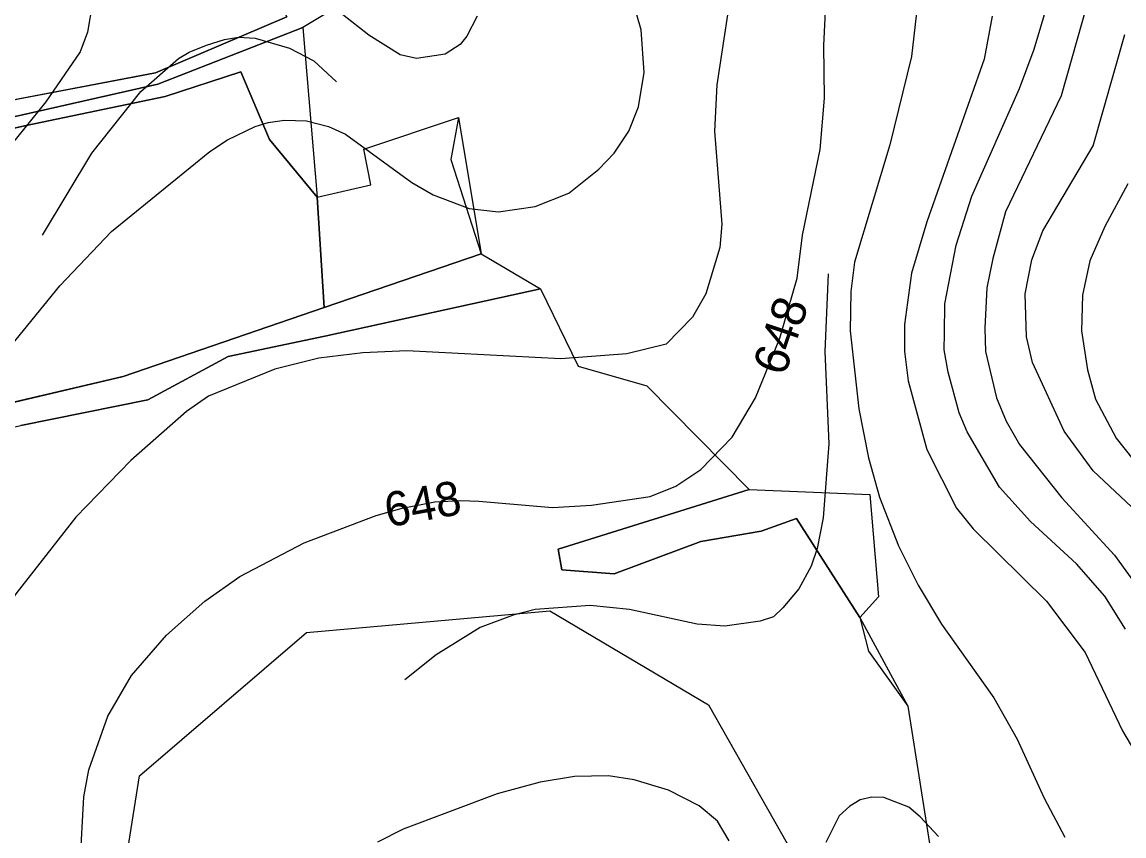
# Model space of a CAD drawing. Extents: x -709418 to -703832, y -1161719 to -1157826.
# Drawn here: x -705972.5 to -705715.8, y -1160532.2 to -1160342.6 of the extents above; entities that cross this region are included whole.
import ezdxf

# ---------------------------------------------------------------- set-up
doc = ezdxf.new("R2010")
doc.units = 0
for name, color, linetype in [('102_obvod PÚ', 7, 'Continuous'), ('120_vrstevnice hlavní', 7, 'Continuous'), ('121_vrstevnice hlavní_popis', 7, 'Continuous'), ('122_vrstevnice základní', 7, 'Continuous'), ('124_vrstevnice doplňková', 7, 'Continuous'), ('206_TTP_KN', 7, 'Continuous'), ('210_ostatní plocha_KN', 7, 'Continuous'), ('514 odvodnění - LPIS', 7, 'Continuous'), ('609_LBC_stav', 7, 'Continuous')]:
    doc.layers.add(name, color=color, linetype=linetype)

msp = doc.modelspace()

# ---------------------------------------------------------------- linework, layer by layer
at = {"layer": '102_obvod PÚ'}
msp.add_lwpolyline([(-705690.92, -1160285.05), (-705737.52, -1160282.05), (-705760.43, -1160283.48), (-705807.45, -1160300.6), (-705887.96, -1160332.34), (-705907.02, -1160343.87), (-705903.72, -1160383.44), (-705891.24, -1160380.51), (-705892.88, -1160372.23), (-705870.76, -1160364.88), (-705872.61, -1160374.66), (-705865.48, -1160396.64), (-705851.7, -1160404.74), (-705842.93, -1160422.79), (-705826.94, -1160427.36), (-705803.04, -1160451.48), (-705774.99, -1160452.69), (-705772.92, -1160476.52), (-705777.28, -1160481.34), (-705775.29, -1160489.21), (-705766.13, -1160501.98), (-705760.34, -1160538.38)], dxfattribs=at)
at = {"layer": '120_vrstevnice hlavní'}
for points in [[(-705713.42, -1160319.05), (-705719.26, -1160327.31), (-705724.24, -1160338.14), (-705730.37, -1160359.8), (-705743.34, -1160386.87), (-705746.33, -1160397.7), (-705747.68, -1160404.55), (-705748.18, -1160413.95), (-705748.04, -1160419.36), (-705745.48, -1160430.19), (-705743.2, -1160435.61), (-705740.06, -1160441.02), (-705730.23, -1160453.42), (-705717.97, -1160466.81), (-705712.7, -1160474.08)], [(-705806.46, -1160330.16), (-705810.6, -1160357.23), (-705811.17, -1160368.06), (-705809.46, -1160389.72), (-705809.88, -1160395.14), (-705813.16, -1160405.97), (-705816.3, -1160411.38), (-705822.42, -1160417.65), (-705831.54, -1160419.93), (-705846.93, -1160421.07), (-705882.84, -1160419.22), (-705893.1, -1160419.65), (-705903.36, -1160420.93), (-705913.62, -1160423.49), (-705929.01, -1160429.76), (-705934.14, -1160433.33)], [(-705934.14, -1160433.33), (-705947.1, -1160444.73), (-705959.93, -1160457.98), (-705973.89, -1160475.79), (-705982.44, -1160488.76), (-705989, -1160501.44), (-705990.85, -1160506.85), (-705992.85, -1160517.68), (-705993.84, -1160528.51), (-705994.41, -1160561)]]:
    msp.add_lwpolyline(points, dxfattribs=at)
at = {"layer": '122_vrstevnice základní'}
for points in [[(-706139.33, -1160207.47), (-706125.22, -1160217.59), (-706114.25, -1160227.28), (-706091.31, -1160251.07), (-706082.33, -1160258.06), (-706072.36, -1160264.33), (-706060.53, -1160270.31), (-706052.12, -1160273.87), (-706033.99, -1160279.91), (-705988.29, -1160297.96), (-705974.46, -1160304.8), (-705966.06, -1160311.21), (-705960.04, -1160317.65), (-705958.49, -1160319.28), (-705957.65, -1160321.32), (-705956.08, -1160338.14), (-705957.22, -1160344.98), (-705958.93, -1160349.54), (-705966.91, -1160361.22), (-705989.85, -1160389.44), (-706003.82, -1160411.67), (-706011.94, -1160427.48), (-706030.47, -1160456.55)], [(-705715.41, -1160484.05), (-705720.25, -1160476.36), (-705726.81, -1160468.81), (-705737.5, -1160458.98), (-705744.76, -1160451), (-705752.25, -1160438.07), (-705754.15, -1160433.64), (-705756.73, -1160424.21), (-705757.64, -1160418.97), (-705757.59, -1160415.09), (-705757.45, -1160408.25), (-705754.88, -1160394.57), (-705751.18, -1160383.17), (-705740.06, -1160358.09), (-705736.64, -1160348.97), (-705726.52, -1160314.77), (-705724.53, -1160310.21), (-705715.7, -1160294.25)], [(-705761.58, -1160318.76), (-705765.28, -1160350.68), (-705770.27, -1160371.2), (-705778.54, -1160398.56), (-705779.39, -1160405.4), (-705779.53, -1160414.52), (-705777.54, -1160432.76), (-705775.26, -1160444.16), (-705772.69, -1160453.28), (-705768.28, -1160464.67), (-705763.72, -1160473.79), (-705758.3, -1160482.91), (-705746.05, -1160500.01), (-705740.63, -1160509.7), (-705734.36, -1160523.38), (-705729.52, -1160532.5)], [(-705975.89, -1160419.08), (-705963.64, -1160404.11), (-705951.67, -1160391.43), (-705928.72, -1160372.77), (-705924.59, -1160370.06), (-705918.18, -1160366.92), (-705915.16, -1160366.05), (-705911.34, -1160365.5), (-705906.21, -1160365.64), (-705901.08, -1160366.92), (-705897.09, -1160368.78), (-705881.7, -1160380.03), (-705876.71, -1160382.88), (-705868.31, -1160386.02), (-705861.47, -1160386.87), (-705852.92, -1160385.59), (-705845.08, -1160382.46), (-705838.1, -1160376.9), (-705834.54, -1160373.19), (-705831.11, -1160368.06), (-705828.84, -1160362.36), (-705827.55, -1160354.38), (-705828.27, -1160344.41), (-705831.11, -1160334.44)], [(-705958.93, -1160538.77), (-705958.08, -1160523.1), (-705956.94, -1160516.83), (-705952.52, -1160504.29), (-705946.96, -1160494.88), (-705938.84, -1160485.48), (-705929.86, -1160477.5), (-705921.74, -1160471.8), (-705906.78, -1160463.96), (-705889.97, -1160457.55), (-705883.94, -1160455.83), (-705876.29, -1160454.42), (-705870.23, -1160454.07), (-705866.03, -1160454.27), (-705848.93, -1160455.7), (-705839.81, -1160455.13), (-705826.13, -1160453.13), (-705820.14, -1160450.71), (-705814.3, -1160446.86), (-705807.03, -1160439.31), (-705801.62, -1160430.19), (-705795.92, -1160416.23), (-705791.93, -1160402.26), (-705790.65, -1160392.29), (-705786.52, -1160372.34), (-705785.52, -1160360.37), (-705785.66, -1160348.11), (-705785.09, -1160335.29)], [(-705866.45, -1160341.27), (-705868.82, -1160345.93), (-705870.43, -1160347.87), (-705873.86, -1160350.11), (-705880.56, -1160351.11), (-705884.41, -1160350.25), (-705891.68, -1160345.69), (-705903.93, -1160336)], [(-705746.47, -1160341.27), (-705748.33, -1160351.25), (-705761.72, -1160389.15), (-705765.28, -1160401.12), (-705766.85, -1160413.09), (-705766.85, -1160419.36), (-705766, -1160426.2), (-705761.72, -1160442.16), (-705754.74, -1160455.84), (-705750.89, -1160460.69), (-705733.79, -1160477.5), (-705724.81, -1160489.47), (-705716.12, -1160507.71), (-705706.72, -1160523.67)], [(-705711.42, -1160457.98), (-705722.96, -1160447.15), (-705729.66, -1160437.89), (-705737.07, -1160421.93), (-705738.49, -1160415.94), (-705738.78, -1160405.97), (-705737.21, -1160397.99), (-705734.65, -1160391.29), (-705722.96, -1160371.48), (-705715.55, -1160345.55)], [(-705714.84, -1160380.32), (-705720.25, -1160390.29), (-705723.67, -1160398.27), (-705725.38, -1160406.25), (-705725.67, -1160414.52), (-705724.24, -1160423.64), (-705722.39, -1160430.48), (-705717.55, -1160439.59), (-705713.7, -1160444.44)], [(-705807.75, -1160533.36), (-705810.45, -1160528.8), (-705814.73, -1160525.23), (-705821.85, -1160521.53), (-705829.83, -1160519.11), (-705835.82, -1160518.25), (-705843.8, -1160518.39), (-705851.78, -1160519.68), (-705861.75, -1160522.38), (-705883.7, -1160530.65), (-705889.68, -1160533.64)]]:
    msp.add_lwpolyline(points, dxfattribs=at)
at = {"layer": '124_vrstevnice doplňková'}
for points in [[(-705967.68, -1160392.3), (-705956.22, -1160373.19), (-705944.83, -1160358.8), (-705935.99, -1160351.11), (-705933.57, -1160349.68), (-705929.51, -1160348), (-705925.3, -1160346.69), (-705922.01, -1160346.12), (-705918.18, -1160346.4), (-705910.2, -1160348.68), (-705904.5, -1160351.68), (-705899.23, -1160356.52)], [(-705784.66, -1160401.29), (-705785.44, -1160419.35), (-705784.52, -1160440.88), (-705785.8, -1160458.12), (-705787.23, -1160465.24), (-705788.65, -1160469.38), (-705791.5, -1160474.65), (-705795.21, -1160479.07), (-705797.43, -1160481.17), (-705800.53, -1160482.19), (-705808.74, -1160483.34), (-705815.16, -1160482.91), (-705830.97, -1160479.49), (-705840.09, -1160478.5), (-705852.92, -1160479.49), (-705858.05, -1160480.78), (-705865.74, -1160483.63), (-705876, -1160490.04), (-705883.27, -1160495.88)], [(-705758.97, -1160532.33), (-705763.2, -1160527.77), (-705765.85, -1160525.52), (-705771.7, -1160523.24), (-705774.49, -1160523.18), (-705777.23, -1160523.77), (-705779.66, -1160525.31), (-705782.1, -1160527.51), (-705785.23, -1160533.78)]]:
    msp.add_lwpolyline(points, dxfattribs=at)
at = {"layer": '206_TTP_KN'}
for points in [[(-705690.96, -1160281.19), (-705738.93, -1160278.67), (-705762.57, -1160280.65), (-705790.67, -1160290.77), (-705839.64, -1160309.74), (-705869.16, -1160321.98), (-705878.78, -1160325.59), (-705884.75, -1160311.03), (-705893.91, -1160311.39), (-705911.39, -1160320.83), (-705914.75, -1160334.07), (-705910.77, -1160341.38), (-705941.4, -1160354.48), (-705982.09, -1160362.19), (-705988.37, -1160348.37), (-705988.94, -1160332.52), (-705995.59, -1160334.33), (-705996.39, -1160363.25), (-706013.23, -1160364.81), (-706055.06, -1160369.06), (-706082.24, -1160372.31), (-706147.28, -1160379.75), (-706201.14, -1160395.86)], [(-706171.2, -1160396.36), (-706156.37, -1160406.87), (-706146.57, -1160404), (-706141.3, -1160386.95), (-706112.07, -1160383.16), (-706081.95, -1160379.87), (-706051.79, -1160376.58), (-706030.55, -1160374.31), (-705990.42, -1160370.92), (-705971.53, -1160366.74), (-705939.11, -1160359.95), (-705921.48, -1160354.19), (-705914.79, -1160369.99), (-705903.72, -1160383.44), (-705902.07, -1160409.14), (-705948.92, -1160425.21), (-706058.55, -1160450.9), (-706117.57, -1160453.94), (-706144.04, -1160459.18), (-706175.47, -1160465.83)], [(-706191.46, -1160476.31), (-706143.48, -1160462.79), (-706106.04, -1160465.48), (-706056.99, -1160454.86), (-706016.65, -1160445.95), (-705972.77, -1160436.6), (-705943.19, -1160430.59), (-705924.43, -1160420.54), (-705901.93, -1160415.8), (-705851.7, -1160404.74), (-705842.93, -1160422.79), (-705826.94, -1160427.36), (-705803.04, -1160451.48), (-705847.57, -1160465.41), (-705846.72, -1160470.22), (-705834.55, -1160471.14), (-705814.31, -1160463.64), (-705800.29, -1160461.23), (-705792.01, -1160458.26), (-705777.28, -1160481.34), (-705775.29, -1160489.21), (-705766.13, -1160501.98), (-705760.34, -1160538.38)]]:
    msp.add_lwpolyline(points, dxfattribs=at)
at = {"layer": '210_ostatní plocha_KN'}
for p, q in [((-705887.96, -1160332.34), (-705907.02, -1160343.87)), ((-705941.4, -1160354.48), (-705910.77, -1160341.38)), ((-705907.02, -1160343.87), (-705940.83, -1160357.1)), ((-705940.83, -1160357.1), (-705907.02, -1160343.87)), ((-705907.02, -1160343.87), (-705903.72, -1160383.44)), ((-705982.09, -1160362.19), (-705941.4, -1160354.48)), ((-705921.48, -1160354.19), (-705939.11, -1160359.95)), ((-705914.79, -1160369.99), (-705921.48, -1160354.19)), ((-705940.83, -1160357.1), (-705979.83, -1160365.94)), ((-705979.83, -1160365.94), (-705940.83, -1160357.1)), ((-705939.11, -1160359.95), (-705971.53, -1160366.74)), ((-705892.88, -1160372.23), (-705870.76, -1160364.88)), ((-705870.76, -1160364.88), (-705872.61, -1160374.66)), ((-705971.53, -1160366.74), (-705990.42, -1160370.92)), ((-705903.72, -1160383.44), (-705914.79, -1160369.99)), ((-705891.24, -1160380.51), (-705892.88, -1160372.23)), ((-705872.61, -1160374.66), (-705865.48, -1160396.64)), ((-705903.72, -1160383.44), (-705891.24, -1160380.51)), ((-705902.07, -1160409.14), (-705903.72, -1160383.44)), ((-705902.07, -1160409.14), (-705865.48, -1160396.64)), ((-705865.48, -1160396.64), (-705902.07, -1160409.14)), ((-705865.48, -1160396.64), (-705851.7, -1160404.74)), ((-705851.7, -1160404.74), (-705901.93, -1160415.8)), ((-705948.92, -1160425.21), (-705902.07, -1160409.14)), ((-705901.93, -1160415.8), (-705924.43, -1160420.54)), ((-705924.43, -1160420.54), (-705943.19, -1160430.59)), ((-706058.55, -1160450.9), (-705948.92, -1160425.21)), ((-705943.19, -1160430.59), (-705972.77, -1160436.6)), ((-705847.57, -1160465.41), (-705803.04, -1160451.48)), ((-705803.04, -1160451.48), (-705774.99, -1160452.69)), ((-705774.99, -1160452.69), (-705772.92, -1160476.52)), ((-705792.01, -1160458.26), (-705800.29, -1160461.23)), ((-705777.28, -1160481.34), (-705792.01, -1160458.26)), ((-705800.29, -1160461.23), (-705814.31, -1160463.64)), ((-705846.72, -1160470.22), (-705847.57, -1160465.41)), ((-705814.31, -1160463.64), (-705834.55, -1160471.14)), ((-705834.55, -1160471.14), (-705846.72, -1160470.22)), ((-705772.92, -1160476.52), (-705777.28, -1160481.34))]:
    msp.add_line(p, q, dxfattribs=at)
at = {"layer": '514 odvodnění - LPIS'}
msp.add_lwpolyline([(-705953.48, -1160571.26), (-705945.09, -1160518.24), (-705906.17, -1160484.83), (-705849.49, -1160479.8), (-705812.56, -1160501.68), (-705794.24, -1160533.97)], dxfattribs=at)
at = {"layer": '609_LBC_stav'}
msp.add_lwpolyline([(-705690.96, -1160281.19), (-705760.43, -1160283.48), (-705887.96, -1160332.34), (-705907.02, -1160343.87), (-705903.72, -1160383.44), (-705891.24, -1160380.51), (-705892.88, -1160372.23), (-705870.76, -1160364.88), (-705865.48, -1160396.64), (-705851.7, -1160404.74), (-705842.93, -1160422.79), (-705826.94, -1160427.36), (-705803.04, -1160451.48), (-705774.99, -1160452.69), (-705772.92, -1160476.52), (-705777.28, -1160481.34), (-705766.13, -1160501.98), (-705760.34, -1160538.38), (-705784.66, -1160537.3), (-705792.04, -1160572.56), (-705797.87, -1160642.09), (-705816.86, -1160685.82), (-705732.66, -1160722.96)], dxfattribs=at)

# ---------------------------------------------------------------- texts
at = {"layer": '121_vrstevnice hlavní_popis'}
for rotation, p in [(71.4538, (-705794.82, -1160425.35)), (10.3374, (-705887.22, -1160460.35))]:
    msp.add_text('648', height=8, rotation=rotation, dxfattribs=at).set_placement(p)

doc.saveas('drawing.dxf')
